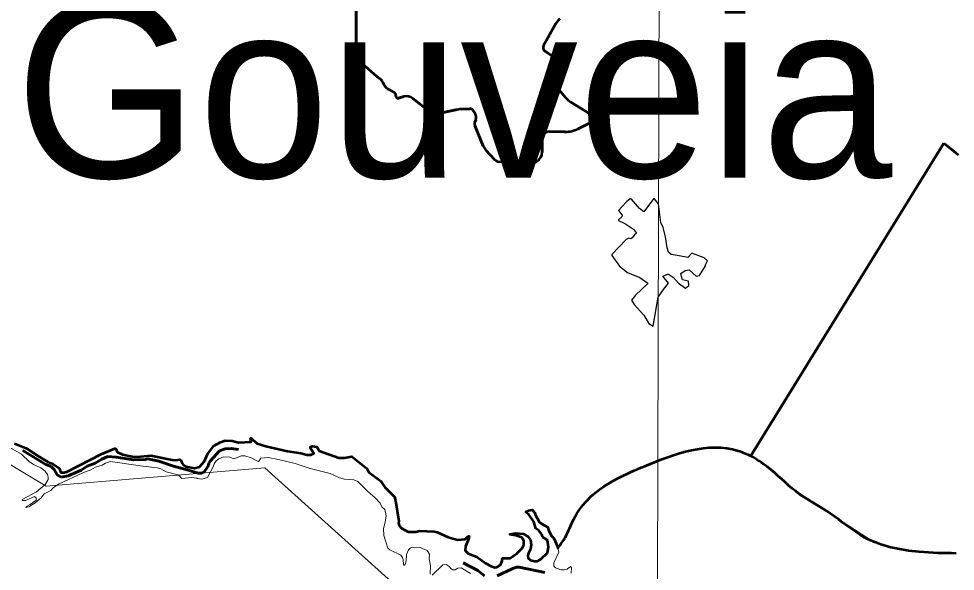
# Model space of a CAD drawing. Extents: x -1643653 to 4543381, y 1624270 to 13878484.
# Drawn here: x 800823 to 803482, y 9016602 to 9018168 of the extents above; entities that cross this region are included whole.
import ezdxf

# ---------------------------------------------------------------- set-up
doc = ezdxf.new("R2010")
doc.units = 0
doc.header["$LTSCALE"] = 200
doc.linetypes.add('LONG_DASH_SHORT_DASH', pattern=[9.9, 6, -1.2, 1.5, -1.2])
doc.layers.add('60', color=7, linetype='Continuous', lineweight=13)

msp = doc.modelspace()

# ---------------------------------------------------------------- linework, layer by layer
at = {"layer": '60', "lineweight": 53}
for p, q in [((801781.1, 9019089.3), (801781.1, 9018048.7)), ((801781.1, 9018048.7), (801781.1, 9019089.3)), ((802313.6, 9018092.2), (802344.4, 9018148.6)), ((802344.4, 9018148.6), (802313.6, 9018092.2)), ((802361.5, 9018046.3), (802317.4, 9018076.5)), ((802317.4, 9018076.5), (802361.5, 9018046.3)), ((801798.5, 9018041.1), (801832, 9018011)), ((802343.3, 9017999.8), (802363.9, 9018020.2)), ((802363.9, 9018020.2), (802343.3, 9017999.8)), ((801839.8, 9018004.7), (801850.1, 9017997.2)), ((801858.6, 9017984.7), (801857.8, 9017986.8)), ((801858.6, 9017984.7), (801858.8, 9017984.1)), ((801863.9, 9017976), (801865.8, 9017974.1)), ((801865.8, 9017974.1), (801863.9, 9017976)), ((801874.9, 9017967.3), (801889, 9017959.5)), ((801889, 9017959.5), (801874.9, 9017967.3)), ((802375.8, 9017944.7), (802342.6, 9017985)), ((802342.6, 9017985), (802375.8, 9017944.7)), ((801894.1, 9017951), (801894.2, 9017949.1)), ((801894.2, 9017949.1), (801894.1, 9017951)), ((801901.7, 9017943.4), (801916.6, 9017947.5)), ((801916.6, 9017947.5), (801901.7, 9017943.4)), ((801942.3, 9017942.3), (801988.5, 9017905.9)), ((801988.5, 9017905.9), (801942.3, 9017942.3)), ((802014.8, 9017899.7), (802064.4, 9017909.9)), ((802064.4, 9017909.9), (802014.8, 9017899.7)), ((802079.7, 9017911.8), (802104.1, 9017913)), ((802104.1, 9017913), (802079.7, 9017911.8)), ((802112.8, 9017908.7), (802119.3, 9017899.4)), ((802119.3, 9017899.4), (802112.8, 9017908.7)), ((802444.6, 9017898.8), (802390.8, 9017931.8)), ((802390.8, 9017931.8), (802444.6, 9017898.8)), ((802121.1, 9017882.1), (802118.2, 9017875.4)), ((802118.2, 9017875.4), (802121.1, 9017882.1)), ((802118.2, 9017865.4), (802142, 9017807.5)), ((802142, 9017807.5), (802118.2, 9017865.4)), ((802411.3, 9017856.5), (802443.4, 9017872.6)), ((802443.4, 9017872.6), (802411.3, 9017856.5)), ((802309, 9017790), (802309, 9017828.5)), ((802309, 9017828.5), (802309, 9017790)), ((802901.9, 9016929.1), (803450, 9017815.2)), ((802901.9, 9016929.1), (803450, 9017815.2)), ((802149.6, 9017795.5), (802173.8, 9017769.4)), ((802173.8, 9017769.4), (802149.6, 9017795.5)), ((802192.6, 9017763.4), (802220.1, 9017769.2)), ((802220.1, 9017769.2), (802192.6, 9017763.4)), ((802238.1, 9017764.2), (802249.4, 9017753.3)), ((802249.4, 9017753.3), (802238.1, 9017764.2)), ((802274, 9017751), (802295.3, 9017764.7)), ((802295.3, 9017764.7), (802274, 9017751))]:
    msp.add_line(p, q, dxfattribs=at)
at = {"layer": '60'}
for points in [[(802658.4, 9024448.3), (802635.4, 9016230.4), (802613.7, 9008888.5)], [(807126, 9013554.3), (805831.2, 9014683.5), (804956.4, 9014561), (803779.5, 9015538.2), (802903.5, 9015653.1), (801522.3, 9016894.9), (800901.2, 9016842.4), (800376.3, 9017157.5), (799886.4, 9016711.1), (799746.4, 9016868.7), (799540.1, 9016834.7), (799794.2, 9017234.1), (799926.4, 9018248.5), (800734.8, 9018666.7), (801270.7, 9019718.2), (802746.2, 9020198.7), (804393.9, 9022148.4), (804477.4, 9023011.8), (804881.1, 9023304.3), (805354.3, 9023555), (806014.4, 9022695.6), (806410.3, 9021665.8)], [(802148.5, 9016624.7), (802123.7, 9016642.8), (802099.2, 9016651.8), (802090.3, 9016660.7), (802092.1, 9016672.2), (802100.5, 9016693), (802102.2, 9016700.9), (802101.4, 9016701.1), (802097.6, 9016699.6), (802090.4, 9016692.7), (802068.8, 9016690.5), (802042.7, 9016698.6), (802011.2, 9016712.7), (802002.3, 9016714.3), (801960.8, 9016715.9), (801951, 9016713.3), (801928.5, 9016713.8), (801910.2, 9016723.4), (801903.6, 9016731.3), (801901.7, 9016737.9), (801902.3, 9016743.6), (801893.3, 9016801.8), (801889.7, 9016812.6), (801862.4, 9016839.9), (801851.3, 9016856.9), (801817.8, 9016881.5), (801811.2, 9016892.5), (801769.1, 9016927.1), (801747.1, 9016923.3), (801732.2, 9016923.1), (801676.1, 9016942.8), (801669.5, 9016954.4), (801656.5, 9016956.3), (801651.2, 9016954.6), (801652, 9016950.9), (801661.2, 9016935.1), (801652.2, 9016932), (801641.4, 9016932), (801624.2, 9016936.5), (801586.6, 9016941.9), (801524.8, 9016956), (801500.6, 9016963.4), (801487.5, 9016973.9), (801483.2, 9016978.8), (801481.5, 9016978.8), (801482.7, 9016969), (801446.8, 9016966.2), (801429.6, 9016971.3), (801409.7, 9016972), (801396.3, 9016967.4), (801377.5, 9016957), (801359.4, 9016933.4), (801350.8, 9016913.5), (801336.4, 9016897.3), (801322.2, 9016894.1), (801298, 9016898.9), (801290.8, 9016902.2), (801287, 9016906.9), (801283.9, 9016916.1), (801281, 9016918.6), (801268.4, 9016916.8), (801258.6, 9016917.2), (801198, 9016929.4), (801159.6, 9016926.4), (801145.2, 9016927.1)], [(800798, 9016952.4), (800831.4, 9016933.4), (800853.9, 9016912.1), (800867.5, 9016903.2), (800886.4, 9016894.7), (800898.7, 9016885.5), (800904.6, 9016875.8), (800906.7, 9016868.8), (800906.4, 9016861.4), (800898.3, 9016848), (800873.7, 9016826.9), (800835.2, 9016806.2)], [(801145.2, 9016927.1), (801117.5, 9016932.3), (801103.4, 9016938.9), (801100.9, 9016943.8), (801100.1, 9016947.9), (801096.3, 9016949.5), (801057.6, 9016933.9), (800961.4, 9016884), (800951.9, 9016881.5), (800942.4, 9016882), (800937.9, 9016893.9), (800919.6, 9016906.3), (800905.5, 9016912.1), (800877.1, 9016928.4), (800844.3, 9016950.2), (800811, 9016963.5)], [(801359.3, 9016867.1), (801375.7, 9016897.5), (801377.8, 9016906.2), (801383.6, 9016914.6), (801391.3, 9016920.8), (801404.8, 9016926.4), (801422.3, 9016925.3), (801433.6, 9016920.7), (801456.1, 9016928.7), (801465.3, 9016928.7), (801482.9, 9016923.2), (801503.2, 9016913.1), (801505.7, 9016914.3), (801510.2, 9016922.7), (801531.9, 9016923.8), (801560.8, 9016918.8), (801608.4, 9016907), (801650.8, 9016892.9), (801707.4, 9016878.8), (801733.6, 9016866.1), (801748.5, 9016862.8), (801774.4, 9016861.1), (801785.7, 9016856.3), (801814.6, 9016827.5), (801834.5, 9016810.5), (801849.6, 9016794.4), (801854.2, 9016784.1), (801863, 9016776.5), (801866.4, 9016759), (801863.8, 9016740.3), (801858.7, 9016722.8), (801859.4, 9016703.4), (801871.4, 9016667.3), (801876.8, 9016662.4), (801908.5, 9016647.2), (801913, 9016641), (801914.9, 9016634.8), (801916, 9016620.6), (801917.4, 9016619.1), (801919.1, 9016618.9), (801920.4, 9016620.9), (801923.3, 9016631), (801924.4, 9016648.7), (801929.6, 9016662), (801934.4, 9016667.3), (801941.5, 9016669.8), (801962.7, 9016668.6), (801983.2, 9016660.7), (801989.2, 9016650), (801988.1, 9016637.2), (801992.3, 9016616.6), (801991, 9016593.2)], [(802901.9, 9016929.1), (802933.7, 9016908.9), (802972.2, 9016878.1), (803014.1, 9016839.8), (803064.7, 9016805), (803114, 9016773.9), (803161.2, 9016741.5), (803250.5, 9016684.2), (803317.8, 9016663.7), (803410.1, 9016654.5), (803479.7, 9016652.3), (803484.7, 9016652.3)], [(800835.2, 9016806.2), (800833.2, 9016802), (800842.5, 9016801.8), (800868.1, 9016813.8), (800872.6, 9016810), (800872.6, 9016803.6), (800856.1, 9016791.2), (800847, 9016786.2), (800843.4, 9016782.2), (800851.6, 9016784.4), (800870.1, 9016795.5), (800886.5, 9016810), (800895.3, 9016820.7), (800914.1, 9016830.6), (800921.3, 9016837.8), (800935.7, 9016848.2), (801004.8, 9016880.6), (801027.8, 9016888.7), (801041.6, 9016896.5), (801060.4, 9016902.5), (801069.3, 9016908), (801084.1, 9016913.1), (801168.8, 9016900.3), (801216.5, 9016895.1), (801226.3, 9016892), (801241.6, 9016883.9), (801274.7, 9016874.9), (801281.3, 9016870.1), (801282.8, 9016867.3), (801287.4, 9016865), (801314.1, 9016867.8), (801329.1, 9016865.9), (801329.8, 9016864.2), (801342.8, 9016862.9), (801359.3, 9016867.1)], [(802392, 9016596.4), (802392.5, 9016610.8), (802390.9, 9016614.4), (802390.5, 9016614.6), (802386.8, 9016613.2), (802380.6, 9016607), (802371.6, 9016605.2), (802362, 9016605.5), (802347.1, 9016611.2), (802342.1, 9016616.1), (802342.4, 9016625.3), (802356.5, 9016655.5), (802352.9, 9016671.6), (802342.9, 9016695.3), (802335.3, 9016703.4), (802327.1, 9016718.9), (802325.3, 9016726.4), (802306.4, 9016736.6), (802300.8, 9016741.5), (802289.1, 9016762.3), (802288.7, 9016767.4), (802281.4, 9016775.7), (802271, 9016774.1), (802265.4, 9016771.7), (802263.4, 9016768.8), (802271.6, 9016762.5), (802285.4, 9016741.5), (802291.7, 9016722.7), (802300.2, 9016716.8)], [(802300.2, 9016716.8), (802308.2, 9016706), (802311.7, 9016698.5), (802324.8, 9016689.4), (802327.5, 9016670), (802324.1, 9016653.4), (802305.3, 9016635.7), (802296, 9016630.5), (802287.4, 9016629.8), (802276.2, 9016632.7), (802269.5, 9016638.7), (802268.7, 9016645.8), (802270.4, 9016652.9), (802276.5, 9016664.3), (802278.3, 9016676.2), (802276.5, 9016690.3), (802268.8, 9016700.1), (802256.2, 9016707.4), (802233.4, 9016709.3), (802218.7, 9016706.7), (802218, 9016706), (802234.2, 9016703), (802251.9, 9016697), (802257.6, 9016688.2), (802257.3, 9016676.3), (802252.2, 9016667.1), (802237.7, 9016651.5), (802218.3, 9016638.8), (802196.6, 9016638.7), (802195.5, 9016636.3), (802195.7, 9016631.1), (802190.8, 9016620.2), (802181, 9016613.4), (802175, 9016612.4), (802164.1, 9016615.8), (802148.5, 9016624.7)], [(802392, 9016596.4), (802392.5, 9016610.8), (802390.9, 9016614.4), (802390.5, 9016614.6), (802386.8, 9016613.2), (802380.6, 9016607), (802371.6, 9016605.2), (802362, 9016605.5), (802347.1, 9016611.2), (802342.1, 9016616.1), (802342.4, 9016625.3), (802356.5, 9016655.5), (802353.6, 9016668.4)], [(801996.6, 9016590.9), (802027.1, 9016620.2), (802037.2, 9016620.4), (802045, 9016615.1), (802050.6, 9016608.2), (802055.8, 9016606), (802062.3, 9016606), (802069.5, 9016610.2), (802079.7, 9016611.3), (802105.8, 9016595.2)]]:
    msp.add_lwpolyline(points, dxfattribs=at)
at = {"layer": '60', "lineweight": 53}
for points in [[(801850.1, 9017997.2), (801839.8, 9018004.7), (801832, 9018011), (801798.5, 9018041.1)], [(801858.8, 9017984.1), (801858.6, 9017984.7), (801857.8, 9017986.8)], [(802329.2, 9017848.5), (802373.1, 9017848), (802374.5, 9017848)], [(802374.5, 9017848), (802373.1, 9017848), (802329.2, 9017848.5)], [(803450, 9017815.2), (803484.1, 9017788.5), (803491.2, 9017782.9)], [(803450, 9017815.2), (803484.1, 9017788.5), (803491.2, 9017782.9)], [(801145.2, 9016927.1), (801159.6, 9016926.4), (801198, 9016929.4), (801258.6, 9016917.2), (801268.4, 9016916.8), (801281, 9016918.6), (801283.9, 9016916.1), (801287, 9016906.9), (801290.8, 9016902.2), (801298, 9016898.9), (801322.2, 9016894.1), (801336.4, 9016897.3), (801350.8, 9016913.5), (801359.4, 9016933.4), (801377.5, 9016957), (801396.3, 9016967.4), (801409.7, 9016972), (801429.6, 9016971.3), (801446.8, 9016966.2), (801482.7, 9016969), (801481.5, 9016978.8), (801483.2, 9016978.8), (801487.5, 9016973.9), (801500.6, 9016963.4), (801524.8, 9016956), (801586.6, 9016941.9), (801624.2, 9016936.5), (801641.4, 9016932), (801652.2, 9016932), (801661.2, 9016935.1), (801652, 9016950.9), (801651.2, 9016954.6), (801656.5, 9016956.3), (801669.5, 9016954.4), (801676.1, 9016942.8), (801732.2, 9016923.1), (801747.1, 9016923.3), (801769.1, 9016927.1), (801811.2, 9016892.5), (801817.8, 9016881.5), (801851.3, 9016856.9), (801862.4, 9016839.9), (801889.7, 9016812.6), (801893.3, 9016801.8), (801902.3, 9016743.6), (801901.7, 9016737.9), (801903.6, 9016731.3), (801910.2, 9016723.4), (801928.5, 9016713.8), (801951, 9016713.3), (801960.8, 9016715.9), (802002.3, 9016714.3), (802011.2, 9016712.7), (802042.7, 9016698.6), (802068.8, 9016690.5), (802090.4, 9016692.7), (802097.6, 9016699.6), (802101.4, 9016701.1), (802102.2, 9016700.9), (802100.5, 9016693), (802092.1, 9016672.2), (802090.3, 9016660.7), (802099.2, 9016651.8), (802123.7, 9016642.8), (802148.5, 9016624.7)], [(800811, 9016963.5), (800844.3, 9016950.2), (800877.1, 9016928.4), (800905.5, 9016912.1), (800919.6, 9016906.3), (800937.9, 9016893.9), (800942.4, 9016882), (800951.9, 9016881.5), (800961.4, 9016884), (801057.6, 9016933.9), (801096.3, 9016949.5), (801100.1, 9016947.9), (801100.9, 9016943.8), (801103.4, 9016938.9), (801117.5, 9016932.3), (801145.2, 9016927.1)], [(802300.2, 9016716.8), (802291.7, 9016722.7), (802285.4, 9016741.5), (802271.6, 9016762.5), (802263.4, 9016768.8), (802265.4, 9016771.7), (802271, 9016774.1), (802281.4, 9016775.7), (802288.7, 9016767.4), (802289.1, 9016762.3), (802300.8, 9016741.5), (802306.4, 9016736.6), (802325.3, 9016726.4), (802327.1, 9016718.9), (802335.3, 9016703.4), (802342.9, 9016695.3), (802352.9, 9016671.6), (802353.8, 9016667.3), (802354.6, 9016667.5)], [(802148.5, 9016624.7), (802164.1, 9016615.8), (802175, 9016612.4), (802181, 9016613.4), (802190.8, 9016620.2), (802195.7, 9016631.1), (802195.5, 9016636.3), (802196.6, 9016638.7), (802218.3, 9016638.8), (802237.7, 9016651.5), (802252.2, 9016667.1), (802257.3, 9016676.3), (802257.6, 9016688.2), (802251.9, 9016697), (802234.2, 9016703), (802218, 9016706), (802218.7, 9016706.7), (802233.4, 9016709.3), (802256.2, 9016707.4), (802268.8, 9016700.1), (802276.5, 9016690.3), (802278.3, 9016676.2), (802276.5, 9016664.3), (802270.4, 9016652.9), (802268.7, 9016645.8), (802269.5, 9016638.7), (802276.2, 9016632.7), (802287.4, 9016629.8), (802296, 9016630.5), (802305.3, 9016635.7), (802324.1, 9016653.4), (802327.5, 9016670), (802324.8, 9016689.4), (802311.7, 9016698.5), (802308.2, 9016706), (802300.2, 9016716.8)]]:
    msp.add_lwpolyline(points, dxfattribs=at)
msp.add_lwpolyline([(801858.8, 9017984.1), (801857.8, 9017986.8), (801858.6, 9017984.7)], close=True, dxfattribs=at)
at = {"layer": '60', "lineweight": 25}
for points in [[(802639.3, 9017643.9), (802628.2, 9017657.3), (802625.6, 9017658), (802597.7, 9017621.1), (802585.8, 9017630.2), (802562.7, 9017656.7), (802559.4, 9017657.4), (802549.7, 9017650), (802535.4, 9017634.7), (802535.8, 9017635)], [(802639, 9017379.3), (802654.1, 9017400.3), (802668, 9017418.3), (802652.1, 9017438.3), (802659.1, 9017441.3), (802665, 9017444.3), (802668, 9017444.3), (802682, 9017434.3), (802696, 9017418.3), (802716, 9017404.3), (802726, 9017412.3), (802725, 9017424.3), (802708, 9017428.3), (802705, 9017437.3), (802703, 9017446.3), (802715, 9017454.3), (802727, 9017456.3), (802747, 9017438.3), (802756, 9017440.3), (802773, 9017467.3), (802773, 9017470.3), (802779, 9017482.3), (802769, 9017490.3), (802747, 9017499.2), (802734, 9017503.2), (802723, 9017491.3), (802698, 9017496.2), (802676, 9017500.2), (802668, 9017506.2), (802664, 9017519.2), (802659.1, 9017550.2), (802653.1, 9017576.2), (802646.1, 9017590.2), (802639.3, 9017643.9)], [(802535.8, 9017635), (802526.1, 9017624.2), (802536.1, 9017611.1), (802535.2, 9017607), (802526.4, 9017598.2), (802526.4, 9017596), (802546, 9017586.9), (802568.8, 9017571.4), (802577.4, 9017560.3), (802571.2, 9017555.3), (802564.9, 9017546.8), (802561, 9017544.5), (802554.2, 9017546.5), (802547.9, 9017542.8), (802507.2, 9017499.4), (802507.1, 9017497.2), (802528.8, 9017466.7), (802551.7, 9017449.2), (802587.1, 9017434.3), (802608.9, 9017418.9), (802607.4, 9017415.5), (802574.4, 9017384.3), (802563, 9017369.9), (802570.8, 9017357.7), (802597.7, 9017327.5), (802612.3, 9017304.6), (802624.3, 9017297), (802639, 9017379.3)]]:
    msp.add_lwpolyline(points, dxfattribs=at)
at = {"layer": '60', "linetype": 'LONG_DASH_SHORT_DASH', "lineweight": 60}
for points in [[(800835.3, 9016944.2), (800900, 9016904), (800915.4, 9016898.6), (800924, 9016890), (800932.3, 9016874.8), (800943.8, 9016868.8), (800963.6, 9016872.6), (801000.8, 9016888.6), (801017.2, 9016899.7), (801040.6, 9016908.5), (801058.8, 9016919.3), (801076.3, 9016926.7), (801100.2, 9016925.2), (801148.7, 9016917.4), (801183.3, 9016918.5), (801190.2, 9016920.2), (801221.3, 9016913.7), (801262.8, 9016899.2), (801301.3, 9016889.1), (801332.4, 9016879.6), (801342.8, 9016879.8), (801350.6, 9016884.3), (801361.8, 9016901.2), (801363.3, 9016908.1), (801366.8, 9016914.1), (801393.2, 9016942.9), (801408.9, 9016948.3), (801426.3, 9016950), (801447, 9016946.4), (801447.4, 9016946.4)], [(802085, 9016625.6), (802126.6, 9016603.5), (802145.5, 9016589)], [(802181.6, 9016588.4), (802225.7, 9016609.1), (802237.7, 9016612.8), (802243.8, 9016613), (802316.9, 9016597.7)]]:
    msp.add_lwpolyline(points, dxfattribs=at)
at = {"layer": '60', "lineweight": 35}
msp.add_lwpolyline([(803479.7, 9016652.3), (803410.1, 9016654.5), (803317.8, 9016663.7), (803250.5, 9016684.2), (803161.2, 9016741.5), (803114, 9016773.9), (803064.7, 9016805), (803014.1, 9016839.8), (802972.2, 9016878.1), (802933.7, 9016908.9), (802901.9, 9016929.1)], dxfattribs=at)
at = {"layer": '60', "lineweight": 53}
for centre, radius, start, end in [((802414.6, 9018110.3), 80, 133.4342, 151.4208), ((802414.6, 9018110.3), 80, 133.4342, 151.4208), ((802324.1, 9018086.4), 12, 151.4208, 235.6167), ((802324.1, 9018086.4), 12, 151.4208, 235.6167), ((801778.5, 9018018.8), 30, 48.0413, 84.9827), ((801778.5, 9018018.8), 30, 48.0413, 84.9827), ((802351.9, 9018032.3), 17, 314.8639, 55.6167), ((802351.9, 9018032.3), 17, 314.8639, 55.6167), ((801837.1, 9017979.4), 22, 19.7572, 53.9485), ((801837.1, 9017979.4), 22, 19.7572, 53.9485), ((802351.1, 9017992), 11, 134.8639, 219.5517), ((802351.1, 9017992), 11, 134.8639, 219.5517), ((801879.5, 9017991.5), 22, 199.7572, 224.698), ((801879.5, 9017991.5), 22, 199.7572, 224.698), ((801894.2, 9018002.3), 40, 224.698, 241.062), ((801894.2, 9018002.3), 40, 224.698, 241.062), ((801884.1, 9017950.7), 10, 1.3526, 61.062), ((801884.1, 9017950.7), 10, 1.3526, 61.062), ((801900.1, 9017949.2), 6, 181.3526, 285.438), ((801900.1, 9017949.2), 6, 181.3526, 285.438), ((801924.3, 9017919.6), 29, 51.7184, 105.438), ((801924.3, 9017919.6), 29, 51.7184, 105.438), ((802422.1, 9017983), 60, 219.5517, 238.4863), ((802422.1, 9017983), 60, 219.5517, 238.4863), ((802084.5, 9017811.9), 100, 92.7632, 101.6452), ((802084.5, 9017811.9), 100, 92.7632, 101.6452), ((802104.6, 9017903), 10, 34.7826, 92.7632), ((802104.6, 9017903), 10, 34.7826, 92.7632), ((802008.3, 9017931), 32, 231.7184, 281.6452), ((802008.3, 9017931), 32, 231.7184, 281.6452), ((802104.5, 9017889.1), 18, 337.1117, 34.7826), ((802104.5, 9017889.1), 18, 337.1117, 34.7826), ((802436.7, 9017886), 15, 296.6895, 58.4863), ((802436.7, 9017886), 15, 296.6895, 58.4863), ((802130.2, 9017870.3), 13, 157.1117, 202.3647), ((802130.2, 9017870.3), 13, 157.1117, 202.3647), ((802375.4, 9017928), 80, 269.326, 296.6895), ((802375.4, 9017928), 80, 269.326, 296.6895), ((802329, 9017828.5), 20, 89.326, 180.122), ((802329, 9017828.5), 20, 89.326, 180.122), ((802179, 9017822.7), 40, 202.3647, 222.7956), ((802179, 9017822.7), 40, 202.3647, 222.7956), ((802279, 9017789.9), 30, 302.7566, 0.122), ((802279, 9017789.9), 30, 302.7566, 0.122), ((802188.5, 9017783), 20, 222.7956, 281.8955), ((802188.5, 9017783), 20, 222.7956, 281.8955), ((802224.3, 9017749.7), 20, 46.4119, 101.8955), ((802224.3, 9017749.7), 20, 46.4119, 101.8955), ((802263.2, 9017767.8), 20, 226.4119, 302.7566), ((802263.2, 9017767.8), 20, 226.4119, 302.7566)]:
    msp.add_arc(centre, radius, start, end, dxfattribs=at)
at = {"layer": '60', "lineweight": 25}
msp.add_spline([(814781, 9009175.5), (814787.2, 9009173.4), (814796.9, 9009173.4), (814799.4, 9009172.4), (814805.1, 9009174.5), (814805.6, 9009176.5), (814811.7, 9009179.5), (814811.7, 9009179.5), (814801.5, 9009181), (814790.7, 9009181.5), (814784.1, 9009183.1), (814777.4, 9009185.1), (814778.4, 9009175.5)], degree=3, dxfattribs=at)
at = {"layer": '60'}
msp.add_spline([(802353.6, 9016668.4), (802375.3, 9016698.6), (802398.5, 9016748.1), (802446, 9016811.5), (802521.4, 9016863.3), (802600.6, 9016899.9), (802865.8, 9016943.3), (802901.9, 9016929.1)], degree=3, dxfattribs=at)
at = {"layer": '60', "lineweight": 53}
for points in [[(802354.6, 9016667.5), (802375.3, 9016698.6), (802398.5, 9016748.1), (802446, 9016811.5), (802521.4, 9016863.3), (802600.6, 9016899.9), (802865.8, 9016943.3), (802901.9, 9016929.1)], [(803484.7, 9016652.3), (803379.9, 9016656.3), (803224.8, 9016697.6), (803127.1, 9016765.4), (803029.4, 9016828.2), (802949.5, 9016897.2), (802901.9, 9016929.1)]]:
    msp.add_spline(points, degree=3, dxfattribs=at)
at = {"layer": '60', "lineweight": 35}
msp.add_spline([(802355.6, 9016668.9), (802375.3, 9016698.6), (802398.5, 9016748.1), (802446, 9016811.5), (802521.4, 9016863.3), (802600.6, 9016899.9), (802865.8, 9016943.3), (802901.9, 9016929.1)], degree=3, dxfattribs=at)

# ---------------------------------------------------------------- texts
at = {"layer": '60'}
msp.add_text('Gouveia', height=500, dxfattribs=at).set_placement((800813, 9017717.6))

doc.saveas('drawing.dxf')
